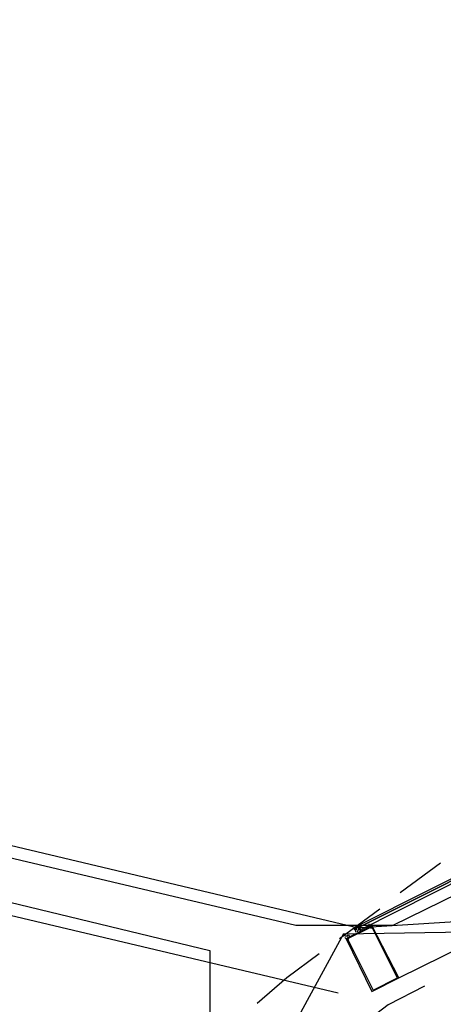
# Model space of a CAD drawing. Header units: feet. Extents: x -79 to 198, y -22 to 181.
# Tile 555 of 656: x 34.04 to 38.23, y 141 to 150.72. Entities that reach past the tile are written whole.
import ezdxf

# ---------------------------------------------------------------- set-up
doc = ezdxf.new("R2010")
doc.units = ezdxf.units.FT
doc.layers.add('A-AREA-COMUN', color=252, linetype='CONTINUOUS')
doc.layers.add('A-LINEA', color=7, linetype='CONTINUOUS')

msp = doc.modelspace()

# ---------------------------------------------------------------- linework, layer by layer
at = {"layer": 'A-AREA-COMUN'}
for points in [[(124.512, 153.8133), (119.552, 155.5733), (114.928, 156.9422), (109.568, 158.1689), (103.76, 159.1289), (97.6, 159.7333), (90.24, 159.8933), (85.2, 159.6622), (78.48, 158.8978), (72.832, 157.8489), (66.848, 156.3378), (60.88, 154.3822), (56, 152.4089), (50.16, 149.6178), (45.088, 146.7378), (40.08, 143.4133), (39.68, 143.3778), (38.592, 142.5778), (38.528, 142.1689), (37.728, 141.7778), (36.768, 141.7778), (2.592, 149.8489)], [(27.6, 143.5378), (35.92, 141.5289), (35.92, 140.5333), (33.6, 138.3289)]]:
    msp.add_lwpolyline(points, dxfattribs=at)
at = {"layer": 'A-LINEA'}
for p, q in [((-0.44, 150.6978), (37.3467, 141.7644)), ((-0.5467, 150.0444), (37.1867, 141.1111)), ((137.3218, 147.95), (37.3544, 141.7506)), ((137.3218, 147.95), (37.3544, 141.7506)), ((134.895, 143.2722), (37.2384, 141.6899)), ((134.895, 143.2722), (37.2384, 141.6899)), ((37.7867, 141.2578), (41.1067, 142.9111)), ((37.7867, 141.2578), (41.1067, 142.9111)), ((38.2, 142.3911), (37.8, 142.0978)), ((37.6, 141.9378), (37.2, 141.6444)), ((37.3333, 141.7511), (37.3467, 141.7511)), ((37.3333, 141.7511), (37.3467, 141.7511)), ((37.3467, 141.7511), (37.3467, 141.7511)), ((37.3467, 141.7511), (37.3467, 141.7511)), ((37.3467, 141.7511), (37.3467, 141.7511)), ((37.3467, 141.7511), (37.3467, 141.7511)), ((37.3467, 141.7511), (37.3467, 141.7511)), ((37.3467, 141.7511), (37.3467, 141.7511)), ((37.3467, 141.7511), (37.3467, 141.7511)), ((37.3467, 141.7511), (37.3467, 141.7511)), ((37.3467, 141.7511), (37.3467, 141.7511)), ((37.3467, 141.7511), (37.3467, 141.7511)), ((37.3467, 141.7511), (37.3467, 141.7511)), ((37.3467, 141.7511), (37.3467, 141.7511)), ((37.3467, 141.7511), (37.3467, 141.7511)), ((37.3467, 141.7511), (37.3467, 141.7511)), ((37.3467, 141.7511), (37.3467, 141.7511)), ((37.3467, 141.7511), (37.3467, 141.7511)), ((37.3467, 141.7511), (37.3467, 141.7511)), ((37.3467, 141.7511), (37.3467, 141.7511)), ((37.3467, 141.7511), (37.3467, 141.7511)), ((37.3467, 141.7511), (37.3467, 141.7511)), ((37.3467, 141.7511), (37.3467, 141.7511)), ((37.3467, 141.7511), (37.3467, 141.7511)), ((37.3467, 141.7511), (37.3467, 141.7511)), ((37.3467, 141.7511), (37.3467, 141.7511)), ((37.3467, 141.7511), (37.3467, 141.7511)), ((37.3467, 141.7511), (37.3467, 141.7511)), ((37.3467, 141.7511), (37.3467, 141.7511)), ((37.3467, 141.7511), (37.3467, 141.7511)), ((37.3467, 141.7511), (37.3467, 141.7511)), ((37.3467, 141.7511), (37.3467, 141.7511)), ((37.3467, 141.7511), (37.3467, 141.7511)), ((37.3467, 141.7511), (37.3467, 141.7511)), ((37.3467, 141.7511), (37.3467, 141.7511)), ((37.3467, 141.7511), (37.3467, 141.7511)), ((37.3467, 141.7511), (37.3467, 141.7511)), ((37.3467, 141.7511), (37.3467, 141.7511)), ((37.3467, 141.7511), (37.3467, 141.7511)), ((37.3467, 141.7511), (37.3467, 141.7511)), ((37.3467, 141.7511), (37.3467, 141.7511)), ((37.3467, 141.7511), (37.3467, 141.7511)), ((37.3467, 141.7511), (37.3467, 141.7511)), ((37.3467, 141.7511), (37.3467, 141.7511)), ((37.3467, 141.7511), (37.3467, 141.7511)), ((37.3467, 141.7511), (37.3467, 141.7511)), ((37.3467, 141.7511), (37.3467, 141.7511)), ((37.3467, 141.7511), (37.3467, 141.7511)), ((37.3467, 141.7511), (37.3467, 141.7511)), ((37.3467, 141.7511), (37.3467, 141.7511)), ((37.3467, 141.7378), (37.3467, 141.7378)), ((37.3467, 141.7378), (37.3467, 141.7378)), ((37.3467, 141.7378), (37.3467, 141.7378)), ((37.3467, 141.7378), (37.3467, 141.7378)), ((37.3467, 141.7378), (37.3467, 141.7378)), ((37.3467, 141.7378), (37.3467, 141.7378)), ((37.3467, 141.7378), (37.3467, 141.7378)), ((37.3467, 141.7378), (37.3467, 141.7378)), ((37.3467, 141.7378), (37.3467, 141.7378)), ((37.3467, 141.7378), (37.3467, 141.7378)), ((37.3467, 141.7378), (37.3467, 141.7378)), ((37.3467, 141.7378), (37.3467, 141.7378)), ((37.3467, 141.7378), (37.3467, 141.7378)), ((37.3467, 141.7378), (37.3467, 141.7378)), ((37.3467, 141.7378), (37.3467, 141.7378)), ((37.3467, 141.7378), (37.3467, 141.7378)), ((37.3467, 141.7378), (37.3467, 141.7378)), ((37.3467, 141.7378), (37.3467, 141.7378)), ((37.3467, 141.7378), (37.3467, 141.7378)), ((37.3467, 141.7378), (37.3467, 141.7378)), ((37.3467, 141.7378), (37.3467, 141.7378)), ((37.3467, 141.7378), (37.3467, 141.7378)), ((37.3467, 141.7378), (37.3467, 141.7378)), ((37.3467, 141.7378), (37.3467, 141.7378)), ((37.3506, 141.7518), (37.4025, 141.7777)), ((37.3506, 141.7518), (37.4025, 141.7777)), ((37.36, 141.7644), (37.36, 141.7511)), ((37.36, 141.7644), (37.36, 141.7644)), ((37.36, 141.7644), (37.36, 141.7644)), ((37.36, 141.7644), (37.36, 141.7511)), ((37.3733, 141.7644), (37.36, 141.7644)), ((37.3733, 141.7644), (37.36, 141.7644)), ((37.3733, 141.7644), (37.36, 141.7644)), ((37.36, 141.7644), (37.36, 141.7644)), ((37.36, 141.7644), (37.36, 141.7644)), ((37.36, 141.7644), (37.36, 141.7511)), ((37.36, 141.7644), (37.36, 141.7644)), ((37.36, 141.7644), (37.36, 141.7644)), ((37.36, 141.7644), (37.36, 141.7511)), ((37.3733, 141.7644), (37.36, 141.7644)), ((37.3733, 141.7644), (37.36, 141.7644)), ((37.3733, 141.7644), (37.36, 141.7644)), ((37.36, 141.7644), (37.36, 141.7644)), ((37.36, 141.7644), (37.36, 141.7644)), ((37.36, 141.7511), (37.36, 141.7511)), ((37.36, 141.7511), (37.36, 141.7511)), ((37.36, 141.7511), (37.36, 141.7511)), ((37.36, 141.7511), (37.36, 141.7511)), ((37.36, 141.7511), (37.36, 141.7511)), ((37.36, 141.7511), (37.36, 141.7511)), ((37.36, 141.7511), (37.36, 141.7511)), ((37.36, 141.7511), (37.36, 141.7511)), ((37.3733, 141.7511), (37.36, 141.7511)), ((37.3733, 141.7511), (37.36, 141.7511)), ((37.3733, 141.7511), (37.36, 141.7511)), ((37.3733, 141.7511), (37.36, 141.7511)), ((37.3733, 141.7511), (37.36, 141.7511)), ((37.3733, 141.7511), (37.36, 141.7511)), ((37.3733, 141.7511), (37.36, 141.7511)), ((37.36, 141.7511), (37.36, 141.7511)), ((37.36, 141.7511), (37.36, 141.7511)), ((37.36, 141.7511), (37.36, 141.7511)), ((37.36, 141.7511), (37.36, 141.7511)), ((37.36, 141.7511), (37.3733, 141.7511)), ((37.36, 141.7511), (37.36, 141.7378)), ((37.3733, 141.7511), (37.36, 141.7511)), ((37.36, 141.7511), (37.36, 141.7511)), ((37.36, 141.7511), (37.36, 141.7511)), ((37.36, 141.7511), (37.36, 141.7511)), ((37.36, 141.7511), (37.36, 141.7511)), ((37.36, 141.7378), (37.36, 141.7511)), ((37.36, 141.7511), (37.36, 141.7511)), ((37.36, 141.7511), (37.36, 141.7511)), ((37.36, 141.7511), (37.36, 141.7511)), ((37.36, 141.7511), (37.36, 141.7511)), ((37.36, 141.7511), (37.36, 141.7511)), ((37.36, 141.7511), (37.36, 141.7511)), ((37.36, 141.7511), (37.36, 141.7511)), ((37.36, 141.7511), (37.36, 141.7511)), ((37.3733, 141.7511), (37.36, 141.7511)), ((37.3733, 141.7511), (37.36, 141.7511)), ((37.3733, 141.7511), (37.36, 141.7511)), ((37.3733, 141.7511), (37.36, 141.7511)), ((37.3733, 141.7511), (37.36, 141.7511)), ((37.3733, 141.7511), (37.36, 141.7511)), ((37.3733, 141.7511), (37.36, 141.7511)), ((37.36, 141.7511), (37.36, 141.7511)), ((37.36, 141.7511), (37.36, 141.7511)), ((37.36, 141.7511), (37.36, 141.7511)), ((37.36, 141.7511), (37.36, 141.7511)), ((37.36, 141.7511), (37.3733, 141.7511)), ((37.36, 141.7511), (37.36, 141.7378)), ((37.3733, 141.7511), (37.36, 141.7511)), ((37.36, 141.7511), (37.36, 141.7511)), ((37.36, 141.7511), (37.36, 141.7511)), ((37.36, 141.7511), (37.36, 141.7511)), ((37.36, 141.7511), (37.36, 141.7511)), ((37.36, 141.7378), (37.36, 141.7511)), ((37.36, 141.7378), (37.36, 141.7378)), ((37.36, 141.7378), (37.36, 141.7378)), ((37.36, 141.7378), (37.36, 141.7378)), ((37.36, 141.7378), (37.36, 141.7378)), ((37.3733, 141.7378), (37.36, 141.7378)), ((37.3733, 141.7378), (37.36, 141.7378)), ((37.36, 141.7378), (37.36, 141.7378)), ((37.3733, 141.7378), (37.36, 141.7378)), ((37.3733, 141.7378), (37.36, 141.7378)), ((37.36, 141.7378), (37.36, 141.7378)), ((37.36, 141.7378), (37.36, 141.7378)), ((37.36, 141.7378), (37.36, 141.7378)), ((37.36, 141.7378), (37.36, 141.7378)), ((37.36, 141.7378), (37.36, 141.7378)), ((37.36, 141.7378), (37.36, 141.7378)), ((37.36, 141.7378), (37.36, 141.7378)), ((37.36, 141.7378), (37.36, 141.7378)), ((37.36, 141.7378), (37.36, 141.7378)), ((37.36, 141.7378), (37.36, 141.7378)), ((37.36, 141.7378), (37.36, 141.7378)), ((37.3733, 141.7378), (37.36, 141.7378)), ((37.3733, 141.7378), (37.36, 141.7378)), ((37.36, 141.7378), (37.36, 141.7378)), ((37.3733, 141.7378), (37.36, 141.7378)), ((37.3733, 141.7378), (37.36, 141.7378)), ((37.36, 141.7378), (37.36, 141.7378)), ((37.36, 141.7378), (37.36, 141.7378)), ((37.36, 141.7378), (37.36, 141.7378)), ((37.36, 141.7378), (37.36, 141.7378)), ((37.36, 141.7378), (37.36, 141.7378)), ((37.36, 141.7378), (37.36, 141.7378)), ((37.36, 141.7378), (37.36, 141.7378)), ((37.36, 141.7244), (37.36, 141.7244)), ((37.36, 141.7244), (37.36, 141.7244)), ((37.36, 141.7244), (37.36, 141.7244)), ((37.36, 141.7244), (37.36, 141.7244)), ((37.36, 141.7244), (37.36, 141.7244)), ((37.36, 141.7244), (37.36, 141.7244)), ((37.36, 141.7244), (37.36, 141.7244)), ((37.36, 141.7244), (37.36, 141.7244)), ((37.36, 141.7244), (37.36, 141.7244)), ((37.36, 141.7244), (37.36, 141.7244)), ((37.36, 141.7244), (37.36, 141.7244)), ((37.36, 141.7244), (37.36, 141.7244)), ((37.36, 141.7244), (37.36, 141.7244)), ((37.36, 141.7244), (37.36, 141.7244)), ((37.36, 141.7244), (37.36, 141.7244)), ((37.36, 141.7244), (37.36, 141.7244)), ((37.36, 141.7244), (37.36, 141.7244)), ((37.36, 141.7244), (37.36, 141.7244)), ((37.36, 141.7244), (37.36, 141.7244)), ((37.36, 141.7244), (37.36, 141.7244)), ((37.36, 141.7244), (37.36, 141.7244)), ((37.36, 141.7244), (37.36, 141.7244)), ((37.3733, 141.7644), (37.3733, 141.7644)), ((37.3733, 141.7644), (37.3733, 141.7644)), ((37.3733, 141.7644), (37.3733, 141.7644)), ((37.3733, 141.7644), (37.3733, 141.7644)), ((37.3733, 141.7644), (37.3733, 141.7644)), ((37.3733, 141.7644), (37.3733, 141.7644)), ((37.3733, 141.7644), (37.3733, 141.7644)), ((37.3733, 141.7644), (37.3733, 141.7644)), ((37.3733, 141.7644), (37.3733, 141.7644)), ((37.3733, 141.7644), (37.3733, 141.7644)), ((37.3733, 141.7644), (37.3733, 141.7644)), ((37.3733, 141.7644), (37.3733, 141.7644)), ((37.3733, 141.7644), (37.3733, 141.7644)), ((37.3733, 141.7644), (37.3733, 141.7644)), ((37.3733, 141.7644), (37.3733, 141.7644)), ((37.3733, 141.7644), (37.3733, 141.7644)), ((37.3733, 141.7644), (37.3733, 141.7644)), ((37.3733, 141.7644), (37.3867, 141.7644)), ((37.3733, 141.7644), (37.3733, 141.7644)), ((37.3733, 141.7644), (37.3733, 141.7644)), ((37.3733, 141.7644), (37.3733, 141.7644)), ((37.3733, 141.7644), (37.3733, 141.7644)), ((37.3733, 141.7644), (37.3733, 141.7511)), ((37.3733, 141.7644), (37.3733, 141.7644)), ((37.3733, 141.7511), (37.3733, 141.7644)), ((37.3733, 141.7644), (37.3733, 141.7644)), ((37.3733, 141.7511), (37.3733, 141.7644)), ((37.3733, 141.7644), (37.3733, 141.7644)), ((37.3733, 141.7644), (37.3733, 141.7644)), ((37.3733, 141.7644), (37.3733, 141.7644)), ((37.3733, 141.7644), (37.3733, 141.7644)), ((37.3733, 141.7644), (37.3733, 141.7644)), ((37.3733, 141.7644), (37.3733, 141.7644)), ((37.3733, 141.7644), (37.3733, 141.7644)), ((37.3733, 141.7644), (37.3733, 141.7644)), ((37.3733, 141.7644), (37.3733, 141.7644)), ((37.3733, 141.7644), (37.3733, 141.7644)), ((37.3733, 141.7644), (37.3733, 141.7644)), ((37.3733, 141.7644), (37.3733, 141.7644)), ((37.3733, 141.7644), (37.3733, 141.7644)), ((37.3733, 141.7644), (37.3733, 141.7644)), ((37.3733, 141.7644), (37.3733, 141.7644)), ((37.3733, 141.7644), (37.3733, 141.7644)), ((37.3733, 141.7644), (37.3733, 141.7644)), ((37.3733, 141.7644), (37.3867, 141.7644)), ((37.3733, 141.7644), (37.3733, 141.7644)), ((37.3733, 141.7644), (37.3733, 141.7644)), ((37.3733, 141.7644), (37.3733, 141.7644)), ((37.3733, 141.7644), (37.3733, 141.7644)), ((37.3733, 141.7644), (37.3733, 141.7511)), ((37.3733, 141.7644), (37.3733, 141.7644)), ((37.3733, 141.7511), (37.3733, 141.7644)), ((37.3733, 141.7644), (37.3733, 141.7644)), ((37.3733, 141.7511), (37.3733, 141.7644)), ((37.3733, 141.7511), (37.3733, 141.7511)), ((37.3733, 141.7511), (37.3733, 141.7511)), ((37.3733, 141.7511), (37.3733, 141.7511)), ((37.3733, 141.7511), (37.3733, 141.7511)), ((37.3733, 141.7511), (37.3733, 141.7511)), ((37.3733, 141.7511), (37.3733, 141.7511)), ((37.3733, 141.7511), (37.3733, 141.7511)), ((37.3733, 141.7511), (37.3733, 141.7511)), ((37.3733, 141.7511), (37.3733, 141.7511)), ((37.3733, 141.7511), (37.3733, 141.7511)), ((37.3733, 141.7511), (37.3733, 141.7511)), ((37.3733, 141.7511), (37.3733, 141.7511)), ((37.3733, 141.7511), (37.3733, 141.7511)), ((37.3733, 141.7511), (37.3733, 141.7511)), ((37.3733, 141.7511), (37.3733, 141.7511)), ((37.3733, 141.7511), (37.3733, 141.7511)), ((37.3733, 141.7511), (37.3733, 141.7511)), ((37.3733, 141.7511), (37.3733, 141.7511)), ((37.3733, 141.7511), (37.3733, 141.7511)), ((37.3733, 141.7511), (37.3733, 141.7511)), ((37.3733, 141.7511), (37.3733, 141.7511)), ((37.3733, 141.7511), (37.3733, 141.7511)), ((37.3733, 141.7511), (37.3733, 141.7511)), ((37.3733, 141.7511), (37.3733, 141.7511)), ((37.3733, 141.7511), (37.3733, 141.7511)), ((37.3733, 141.7511), (37.3733, 141.7511)), ((37.3733, 141.7511), (37.3733, 141.7511)), ((37.3733, 141.7511), (37.3733, 141.7511)), ((37.3733, 141.7511), (37.3733, 141.7511)), ((37.3733, 141.7511), (37.3733, 141.7511)), ((37.3733, 141.7511), (37.3733, 141.7511)), ((37.3733, 141.7511), (37.3733, 141.7511)), ((37.3733, 141.7511), (37.3733, 141.7511)), ((37.3733, 141.7511), (37.3733, 141.7511)), ((37.3733, 141.7511), (37.3733, 141.7511)), ((37.3733, 141.7511), (37.3733, 141.7511)), ((37.3733, 141.7511), (37.3733, 141.7511)), ((37.3733, 141.7511), (37.3733, 141.7511)), ((37.3733, 141.7511), (37.3733, 141.7511)), ((37.3733, 141.7511), (37.3733, 141.7511)), ((37.3733, 141.7511), (37.3733, 141.7511)), ((37.3733, 141.7511), (37.3733, 141.7511)), ((37.3733, 141.7511), (37.3733, 141.7511)), ((37.3733, 141.7511), (37.3733, 141.7511)), ((37.3733, 141.7511), (37.3733, 141.7511)), ((37.3733, 141.7511), (37.3733, 141.7511)), ((37.3733, 141.7511), (37.3733, 141.7511)), ((37.3733, 141.7511), (37.3733, 141.7511)), ((37.3733, 141.7511), (37.3733, 141.7511)), ((37.3733, 141.7511), (37.3733, 141.7511)), ((37.3733, 141.7378), (37.3733, 141.7378)), ((37.3733, 141.7378), (37.3733, 141.7378)), ((37.3733, 141.7378), (37.3733, 141.7378)), ((37.3733, 141.7378), (37.3733, 141.7378)), ((37.3733, 141.7378), (37.3733, 141.7378)), ((37.3733, 141.7378), (37.3733, 141.7378)), ((37.3733, 141.7378), (37.3733, 141.7378)), ((37.3733, 141.7378), (37.3733, 141.7378)), ((37.3733, 141.7378), (37.3733, 141.7378)), ((37.3733, 141.7378), (37.3733, 141.7378)), ((37.3867, 141.7778), (37.3867, 141.7778)), ((37.3867, 141.7778), (37.3867, 141.7778)), ((37.3867, 141.7644), (37.3867, 141.7778)), ((37.3867, 141.7778), (37.3867, 141.7644)), ((37.3867, 141.7778), (37.3867, 141.7778)), ((37.3867, 141.7778), (37.3867, 141.7778)), ((37.3867, 141.7778), (37.3867, 141.7778)), ((37.3867, 141.7778), (37.3867, 141.7778)), ((37.3867, 141.7644), (37.3867, 141.7778)), ((37.3867, 141.7778), (37.3867, 141.7778)), ((37.3867, 141.7778), (37.3867, 141.7778)), ((37.3867, 141.7778), (37.3867, 141.7778)), ((37.3867, 141.7644), (37.3867, 141.7778)), ((37.3867, 141.7778), (37.3867, 141.7644)), ((37.3867, 141.7778), (37.3867, 141.7778)), ((37.3867, 141.7778), (37.3867, 141.7778)), ((37.3867, 141.7778), (37.3867, 141.7778)), ((37.3867, 141.7778), (37.3867, 141.7778)), ((37.3867, 141.7644), (37.3867, 141.7778)), ((37.3867, 141.7778), (37.3867, 141.7778)), ((37.3867, 141.7644), (37.3867, 141.7644)), ((37.3867, 141.7644), (37.3867, 141.7644)), ((37.3867, 141.7644), (37.3867, 141.7644)), ((37.3867, 141.7644), (37.3867, 141.7644)), ((37.3867, 141.7644), (37.3867, 141.7644)), ((37.3867, 141.7644), (37.3867, 141.7644)), ((37.3867, 141.7644), (37.3867, 141.7644)), ((37.3867, 141.7644), (37.3867, 141.7644)), ((37.3867, 141.7644), (37.3867, 141.7644)), ((37.3867, 141.7644), (37.3867, 141.7644)), ((37.3867, 141.7644), (37.3867, 141.7644)), ((37.3867, 141.7644), (37.3867, 141.7644)), ((37.3867, 141.7644), (37.3867, 141.7644)), ((37.3867, 141.7644), (37.3867, 141.7644)), ((37.3867, 141.7644), (37.3867, 141.7644)), ((37.3867, 141.7644), (37.3867, 141.7644)), ((37.3867, 141.7644), (37.3867, 141.7644)), ((37.3867, 141.7644), (37.3867, 141.7644)), ((37.3867, 141.7644), (37.3867, 141.7644)), ((37.3867, 141.7644), (37.3867, 141.7644)), ((37.3867, 141.7644), (37.3867, 141.7644)), ((37.3867, 141.7644), (37.3867, 141.7644)), ((37.3867, 141.7644), (37.3867, 141.7644)), ((37.3867, 141.7644), (37.3867, 141.7644)), ((37.3867, 141.7644), (37.3867, 141.7644)), ((37.3867, 141.7644), (37.3867, 141.7644)), ((37.3867, 141.7644), (37.3867, 141.7644)), ((37.3867, 141.7644), (37.3867, 141.7644)), ((37.3867, 141.7644), (37.3867, 141.7644)), ((37.3867, 141.7644), (37.3867, 141.7644)), ((37.3867, 141.7644), (37.3867, 141.7644)), ((37.3867, 141.7644), (37.3867, 141.7644)), ((37.3867, 141.7644), (37.3867, 141.7644)), ((37.3867, 141.7644), (37.3867, 141.7644)), ((37.3867, 141.7644), (37.3867, 141.7644)), ((37.3867, 141.7644), (37.3867, 141.7644)), ((37.3867, 141.7644), (37.3867, 141.7644)), ((37.3867, 141.7644), (37.3867, 141.7644)), ((37.3867, 141.7644), (37.3867, 141.7644)), ((37.3867, 141.7644), (37.3867, 141.7644)), ((37.3867, 141.7644), (37.3867, 141.7644)), ((37.3867, 141.7644), (37.3867, 141.7644)), ((37.3867, 141.7644), (37.3867, 141.7644)), ((37.3867, 141.7644), (37.3867, 141.7644)), ((37.3867, 141.7644), (37.3867, 141.7644)), ((37.3867, 141.7644), (37.3867, 141.7644)), ((37.3867, 141.7644), (37.3867, 141.7644)), ((37.3867, 141.7644), (37.3867, 141.7644)), ((37.3867, 141.7644), (37.3867, 141.7644)), ((37.3867, 141.7644), (37.3867, 141.7644)), ((37.3867, 141.7644), (37.3867, 141.7644)), ((37.3867, 141.7644), (37.3867, 141.7644)), ((37.3867, 141.7644), (37.3867, 141.7644)), ((37.3867, 141.7644), (37.3867, 141.7644)), ((37.3867, 141.7644), (37.3867, 141.7644)), ((37.3867, 141.7644), (37.3867, 141.7644)), ((37.3867, 141.7644), (37.3867, 141.7644)), ((37.3867, 141.7644), (37.3867, 141.7644)), ((37.3867, 141.7511), (37.3867, 141.7511)), ((37.4, 141.7511), (37.3867, 141.7511)), ((37.3867, 141.7511), (37.3867, 141.7511)), ((37.3867, 141.7511), (37.3867, 141.7511)), ((37.3867, 141.7511), (37.3867, 141.7511)), ((37.3867, 141.7511), (37.3867, 141.7511)), ((37.3867, 141.7511), (37.3867, 141.7511)), ((37.3867, 141.7511), (37.3867, 141.7511)), ((37.3867, 141.7511), (37.3867, 141.7511)), ((37.3867, 141.7511), (37.3867, 141.7511)), ((37.3867, 141.7511), (37.3867, 141.7511)), ((37.3867, 141.7511), (37.3867, 141.7511)), ((37.3867, 141.7511), (37.3867, 141.7511)), ((37.3867, 141.7511), (37.3867, 141.7511)), ((37.3867, 141.7511), (37.3867, 141.7511)), ((37.3867, 141.7511), (37.3867, 141.7511)), ((37.3867, 141.7511), (37.3867, 141.7511)), ((37.3867, 141.7511), (37.3867, 141.7511)), ((37.3867, 141.7511), (37.3867, 141.7511)), ((37.3867, 141.7511), (37.3867, 141.7511)), ((37.3867, 141.7511), (37.3867, 141.7511)), ((37.3867, 141.7511), (37.3867, 141.7511)), ((37.3867, 141.7511), (37.4, 141.7511)), ((37.3867, 141.7511), (37.3867, 141.7511)), ((37.3867, 141.7511), (37.3867, 141.7511)), ((37.3867, 141.7511), (37.3867, 141.7511)), ((37.3867, 141.7511), (37.3867, 141.7511)), ((37.3867, 141.7511), (37.3867, 141.7511)), ((37.3867, 141.7511), (37.3867, 141.7511)), ((37.3867, 141.7511), (37.3867, 141.7511)), ((37.3867, 141.7511), (37.3867, 141.7511)), ((37.3867, 141.7511), (37.3867, 141.7511)), ((37.3867, 141.7511), (37.3867, 141.7511)), ((37.4, 141.7511), (37.3867, 141.7511)), ((37.3867, 141.7511), (37.3867, 141.7511)), ((37.3867, 141.7511), (37.3867, 141.7511)), ((37.3867, 141.7511), (37.3867, 141.7511)), ((37.3867, 141.7511), (37.3867, 141.7511)), ((37.3867, 141.7511), (37.3867, 141.7511)), ((37.3867, 141.7511), (37.3867, 141.7511)), ((37.3867, 141.7511), (37.3867, 141.7511)), ((37.3867, 141.7511), (37.3867, 141.7511)), ((37.3867, 141.7511), (37.3867, 141.7511)), ((37.3867, 141.7511), (37.3867, 141.7511)), ((37.3867, 141.7511), (37.3867, 141.7511)), ((37.3867, 141.7511), (37.3867, 141.7511)), ((37.3867, 141.7511), (37.3867, 141.7511)), ((37.3867, 141.7511), (37.3867, 141.7511)), ((37.3867, 141.7511), (37.3867, 141.7511)), ((37.3867, 141.7511), (37.3867, 141.7511)), ((37.3867, 141.7511), (37.3867, 141.7511)), ((37.3867, 141.7511), (37.3867, 141.7511)), ((37.3867, 141.7511), (37.3867, 141.7511)), ((37.3867, 141.7511), (37.3867, 141.7511)), ((37.3867, 141.7511), (37.4, 141.7511)), ((37.3867, 141.7511), (37.3867, 141.7511)), ((37.3867, 141.7511), (37.3867, 141.7511)), ((37.3867, 141.7511), (37.3867, 141.7511)), ((37.3867, 141.7511), (37.3867, 141.7511)), ((37.3867, 141.7511), (37.3867, 141.7511)), ((37.3867, 141.7511), (37.3867, 141.7511)), ((37.3867, 141.7511), (37.3867, 141.7511)), ((37.3867, 141.7511), (37.3867, 141.7511)), ((37.3867, 141.7511), (37.3867, 141.7511)), ((37.4, 141.7644), (37.4, 141.7511)), ((37.4, 141.7644), (37.4, 141.7644)), ((37.4, 141.7644), (37.4, 141.7644)), ((37.4, 141.7644), (37.4, 141.7644)), ((37.4, 141.7644), (37.4, 141.7644)), ((37.4, 141.7644), (37.4, 141.7511)), ((37.4, 141.7644), (37.4, 141.7644)), ((37.4, 141.7644), (37.4, 141.7644)), ((37.4, 141.7644), (37.4, 141.7644)), ((37.4, 141.7644), (37.4, 141.7644)), ((37.4, 141.7511), (37.4, 141.7511)), ((37.4, 141.7511), (37.4, 141.7511)), ((37.4, 141.7511), (37.4, 141.7511)), ((37.4, 141.7511), (37.4, 141.7511)), ((37.4, 141.7511), (37.4, 141.7511)), ((37.4, 141.7511), (37.4, 141.7511)), ((37.4, 141.7511), (37.4, 141.7511)), ((37.4, 141.7511), (37.4, 141.7511)), ((37.4, 141.7511), (37.4, 141.7511)), ((37.4, 141.7511), (37.4, 141.7511)), ((37.4, 141.7511), (37.4, 141.7511)), ((37.4, 141.7511), (37.4, 141.7511)), ((37.4, 141.7511), (37.4, 141.7511)), ((37.4, 141.7511), (37.4, 141.7511)), ((37.4, 141.7511), (37.4, 141.7511)), ((37.4, 141.7511), (37.4, 141.7511)), ((37.4, 141.7511), (37.4, 141.7511)), ((37.4, 141.7511), (37.4, 141.7511)), ((37.4, 141.7511), (37.4, 141.7511)), ((37.4, 141.7511), (37.4, 141.7511)), ((37.4, 141.7511), (37.4, 141.7511)), ((37.4, 141.7511), (37.4, 141.7511)), ((37.4, 141.7511), (37.4, 141.7511)), ((37.4, 141.7511), (37.4, 141.7511)), ((37.4, 141.7511), (37.4, 141.7511)), ((37.4, 141.7511), (37.4, 141.7511)), ((37.4, 141.7378), (37.4, 141.7378)), ((37.4, 141.7378), (37.4, 141.7378)), ((37.4, 141.7378), (37.4, 141.7378)), ((37.4, 141.7378), (37.4, 141.7378)), ((37.4, 141.7378), (37.4, 141.7378)), ((37.4, 141.7378), (37.4, 141.7378)), ((37.4, 141.7378), (37.4, 141.7378)), ((37.4, 141.7378), (37.4, 141.7378)), ((37.4, 141.7378), (37.4, 141.7378)), ((37.4, 141.7378), (37.4, 141.7378)), ((37.4, 141.7378), (37.4, 141.7378)), ((37.4, 141.7378), (37.4, 141.7378)), ((37.4, 141.7378), (37.4, 141.7378)), ((37.4, 141.7378), (37.4, 141.7378)), ((37.4, 141.7378), (37.4, 141.7378)), ((37.4, 141.7378), (37.4, 141.7378)), ((37.4133, 141.7378), (37.4133, 141.7378)), ((37.4133, 141.7378), (37.4133, 141.7378)), ((37.4933, 141.7778), (37.4933, 141.7778)), ((37.4933, 141.7778), (37.4933, 141.7778)), ((37.2387, 141.6955), (27.0555, 122.9329)), ((37.2387, 141.6955), (27.0555, 122.9329)), ((37.2933, 141.6578), (37.2933, 141.6578)), ((37.2933, 141.6578), (37.2933, 141.6578)), ((37.36, 141.7111), (37.36, 141.7111)), ((37.36, 141.7111), (37.36, 141.7111)), ((37.36, 141.7111), (37.36, 141.7111)), ((37.36, 141.7111), (37.36, 141.7111)), ((37, 141.4978), (36.68, 141.2578)), ((36.68, 141.2578), (36.3867, 141.0044))]:
    msp.add_line(p, q, dxfattribs=at)
for points in [[(37.3867, 141.7778), (40.92, 143.5511), (40.92, 143.5244), (37.4, 141.7644), (37.3867, 141.7778)], [(37.3867, 141.7778), (40.92, 143.5511), (40.92, 143.5244), (37.4, 141.7644), (37.3867, 141.7778)], [(37.4, 141.7511), (37.4, 141.7644), (40.92, 143.5244), (40.9333, 143.5244), (40.9333, 143.5111), (37.4133, 141.7378), (37.4, 141.7511)], [(37.4, 141.7511), (37.4, 141.7644), (40.92, 143.5244), (40.9333, 143.5244), (40.9333, 143.5111), (37.4133, 141.7378), (37.4, 141.7511)], [(37.52, 141.1244), (37.7867, 141.2578), (37.52, 141.7778), (37.2667, 141.6444), (37.52, 141.1244)], [(37.52, 141.1244), (37.7867, 141.2578), (37.52, 141.7778), (37.2667, 141.6444), (37.52, 141.1244)], [(37.5333, 141.1378), (37.7733, 141.2578), (37.52, 141.7644), (37.28, 141.6444), (37.5333, 141.1378)], [(37.5333, 141.1378), (37.7733, 141.2578), (37.52, 141.7644), (37.28, 141.6444), (37.5333, 141.1378)], [(37.36, 141.7378), (37.36, 141.7378), (37.36, 141.7511), (37.3467, 141.7511)], [(37.36, 141.7511), (37.36, 141.7378), (37.3467, 141.7378)], [(37.3467, 141.7511), (37.3467, 141.7378), (37.36, 141.7378), (37.36, 141.7244), (37.36, 141.7111)], [(37.36, 141.7378), (37.36, 141.7378), (37.36, 141.7511), (37.3467, 141.7511)], [(37.36, 141.7511), (37.36, 141.7378), (37.3467, 141.7378)], [(37.3467, 141.7511), (37.3467, 141.7378), (37.36, 141.7378), (37.36, 141.7244), (37.36, 141.7111)], [(37.36, 141.7378), (37.36, 141.7378), (37.36, 141.7511)], [(37.36, 141.7378), (37.36, 141.7378), (37.36, 141.7511)], [(37.4, 141.7644), (37.3867, 141.7644), (37.3733, 141.7511)], [(37.3733, 141.7644), (37.3733, 141.7644), (37.3867, 141.7644)], [(37.4, 141.7644), (37.4, 141.7644), (37.3867, 141.7644), (37.3733, 141.7644), (37.3733, 141.7644)], [(37.4, 141.7644), (37.3867, 141.7644), (37.3733, 141.7511)], [(37.3733, 141.7644), (37.3733, 141.7644), (37.3867, 141.7644)], [(37.4, 141.7644), (37.4, 141.7644), (37.3867, 141.7644), (37.3733, 141.7644), (37.3733, 141.7644)], [(37.4106, 141.7278), (37.3839, 141.7354), (37.3754, 141.7089)], [(37.4106, 141.7278), (37.3839, 141.7354), (37.3754, 141.7089)], [(37.3867, 141.7511), (37.3867, 141.7511), (37.3867, 141.7644), (37.3867, 141.7778)], [(37.4133, 141.7378), (37.4, 141.7378), (37.4, 141.7511), (37.4, 141.7644), (37.3867, 141.7778)], [(37.3867, 141.7511), (37.3867, 141.7511), (37.3867, 141.7644), (37.3867, 141.7778)], [(37.4133, 141.7378), (37.4, 141.7378), (37.4, 141.7511), (37.4, 141.7644), (37.3867, 141.7778)], [(37.48, 141.7511), (37.48, 141.7778), (37.48, 141.7778), (37.48, 141.7778)], [(37.48, 141.7511), (37.48, 141.7778), (37.48, 141.7778), (37.48, 141.7778)], [(37.4933, 141.7778), (37.4933, 141.7911), (37.4933, 141.7911)], [(37.4933, 141.7778), (37.4933, 141.7911), (37.4933, 141.7911)], [(37.52, 141.7511), (37.5067, 141.7511), (37.5067, 141.7644), (37.5067, 141.7644), (37.5067, 141.7644), (37.5067, 141.7644), (37.4933, 141.7511), (37.4933, 141.7511)], [(37.52, 141.7511), (37.5067, 141.7511), (37.5067, 141.7644), (37.5067, 141.7644), (37.5067, 141.7644), (37.5067, 141.7644), (37.4933, 141.7511), (37.4933, 141.7511)], [(37.5067, 141.7911), (37.5067, 141.7911), (37.5067, 141.7911)], [(37.5067, 141.7911), (37.5067, 141.7911), (37.5067, 141.7911)], [(37.5067, 141.7644), (37.5067, 141.7644), (37.5067, 141.7644), (37.5067, 141.7644), (37.52, 141.7644)], [(37.5067, 141.7644), (37.5067, 141.7644), (37.5067, 141.7644), (37.5067, 141.7644), (37.52, 141.7644)], [(37.52, 141.7644), (37.52, 141.7644), (37.52, 141.7644), (37.52, 141.7644), (37.52, 141.7644), (37.52, 141.7644), (37.52, 141.7644), (37.52, 141.7778), (37.52, 141.7778), (37.52, 141.7911), (37.52, 141.7911)], [(37.52, 141.7644), (37.52, 141.7644), (37.52, 141.7644), (37.52, 141.7644), (37.52, 141.7644), (37.52, 141.7644), (37.52, 141.7644), (37.52, 141.7778), (37.52, 141.7778), (37.52, 141.7911), (37.52, 141.7911)], [(37.28, 141.6711), (37.2667, 141.6711), (37.2667, 141.6711), (37.2533, 141.6711), (37.2533, 141.6711)], [(37.28, 141.6711), (37.2667, 141.6711), (37.2667, 141.6711), (37.2533, 141.6711), (37.2533, 141.6711)], [(37.3067, 141.6578), (37.28, 141.6578), (37.28, 141.6578), (37.28, 141.6444), (37.28, 141.6444), (37.2933, 141.6444), (37.28, 141.6444), (37.28, 141.6444), (37.28, 141.6444), (37.28, 141.6444), (37.28, 141.6444), (37.2667, 141.6444), (37.2667, 141.6444), (37.2667, 141.6444), (37.2667, 141.6444), (37.2533, 141.6578), (37.2533, 141.6578)], [(37.3067, 141.6578), (37.28, 141.6578), (37.28, 141.6578), (37.28, 141.6444), (37.28, 141.6444), (37.2933, 141.6444), (37.28, 141.6444), (37.28, 141.6444), (37.28, 141.6444), (37.28, 141.6444), (37.28, 141.6444), (37.2667, 141.6444), (37.2667, 141.6444), (37.2667, 141.6444), (37.2667, 141.6444), (37.2533, 141.6578), (37.2533, 141.6578)], [(37.28, 141.6844), (37.28, 141.6844), (37.28, 141.6711)], [(37.28, 141.6844), (37.28, 141.6844), (37.28, 141.6711)], [(37.3067, 141.6578), (37.2933, 141.6844), (37.2933, 141.6844)], [(37.3067, 141.6578), (37.2933, 141.6844), (37.2933, 141.6844)], [(38.04, 141.1778), (37.68, 140.9911), (37.4, 140.7778)], [(38.04, 141.1778), (37.68, 140.9911), (37.4, 140.7778)]]:
    msp.add_lwpolyline(points, dxfattribs=at)
msp.add_lwpolyline([(37.28, 141.6444), (37.28, 141.6444), (37.28, 141.6444), (37.28, 141.6444)], close=True, dxfattribs=at)
msp.add_lwpolyline([(37.28, 141.6444), (37.28, 141.6444), (37.28, 141.6444), (37.28, 141.6444)], close=True, dxfattribs=at)

doc.saveas('drawing.dxf')
